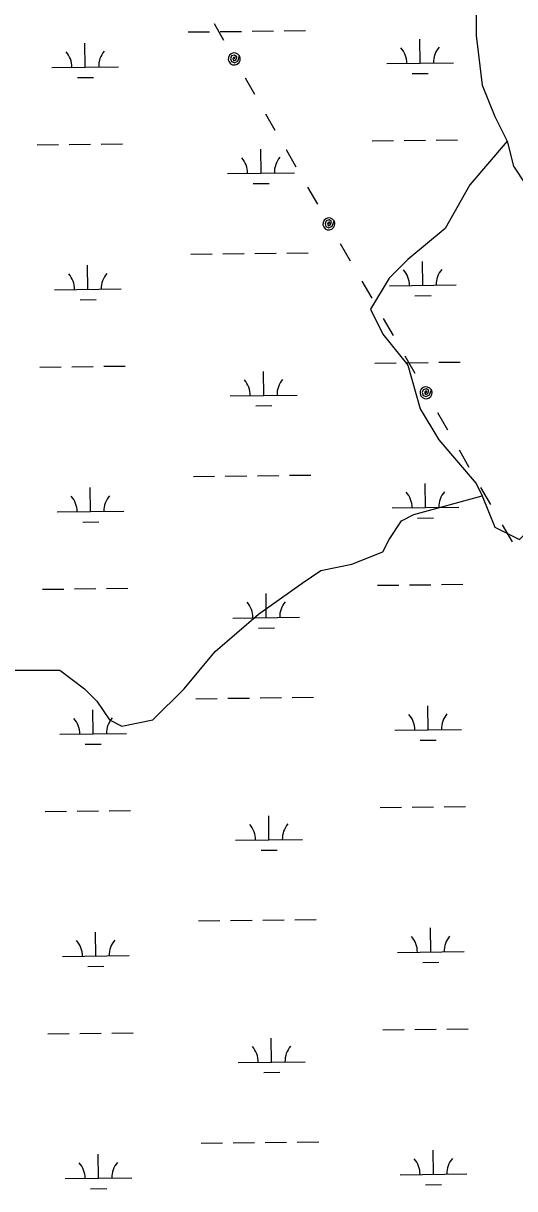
# Model space of a CAD drawing. Extents: x 3694830 to 3732949, y 415201 to 440970.
# Drawn here: x 3701086 to 3701822, y 435513 to 437257 of the extents above; entities that cross this region are included whole.
import ezdxf

# ---------------------------------------------------------------- set-up
doc = ezdxf.new("R2010")
doc.units = 0
for name, color, linetype in [('V-TOPO-SHOR', 7, 'Continuous'), ('V-UTIL-LINE', 7, 'Continuous'), ('V-WETL-SWMP', 7, 'Continuous')]:
    doc.layers.add(name, color=color, linetype=linetype)

msp = doc.modelspace()

# ---------------------------------------------------------------- linework, layer by layer
at = {"layer": 'V-TOPO-SHOR'}
for points in [[(3701764.6, 437294.6), (3701764.6, 437238.7), (3701773.9, 437164.2), (3701792.5, 437117.7), (3701811.1, 437080.4), (3701820.5, 437043.2), (3701839.1, 437015.2), (3701867, 436987.3), (3701960.1, 436922.1), (3701988.1, 436894.2), (3702025.3, 436884.9), (3702137.1, 436922.1), (3702220.9, 436950), (3702323.3, 436987.3), (3702397.8, 437024.5), (3702491, 437108.4), (3702546.8, 437173.5), (3702565.5, 437248), (3702603.9, 437300.9)], [(3701811.1, 437080.4), (3701755.3, 437015.2), (3701718, 436950), (3701662.1, 436903.5), (3701634.2, 436875.5), (3701606.3, 436829), (3701624.9, 436791.7), (3701662.1, 436745.2), (3701680.8, 436680), (3701708.7, 436633.4), (3701764.6, 436568.2), (3701773.9, 436549.6), (3701792.5, 436503), (3701829.8, 436484.4), (3701867, 436521.7), (3701885.6, 436558.9), (3701885.6, 436605.5), (3701913.6, 436633.4), (3701950.8, 436652), (3701960.1, 436726.5), (3701960.1, 436763.8), (3701997.4, 436791.7), (3702034.6, 436829), (3702025.3, 436884.9)], [(3700915.3, 436365.3), (3700954.4, 436298.2), (3701028.9, 436288.9), (3701140.6, 436288.9), (3701177.9, 436260.9), (3701196.5, 436242.3), (3701215.1, 436214.4), (3701233.8, 436205), (3701280.3, 436214.4), (3701326.9, 436260.9), (3701373.5, 436316.8), (3701438.6, 436372.7), (3701503.8, 436419.2), (3701531.8, 436437.9), (3701578.3, 436447.2), (3701624.9, 436465.8), (3701634.2, 436484.4), (3701652.8, 436512.4), (3701671.5, 436521.7), (3701773.9, 436549.6)]]:
    msp.add_lwpolyline(points, dxfattribs=at)
at = {"layer": 'V-UTIL-LINE'}
for points in [[(3701371.9, 437256.6), (3701386, 437231.9)], [(3701402.2, 437203.6), (3701403.5, 437206.2), (3701401.2, 437205.9), (3701400, 437203.4), (3701401.8, 437201), (3701404.8, 437202.5), (3701406.1, 437207), (3701402.7, 437209.5), (3701398, 437208.3), (3701396.5, 437204), (3701397.9, 437199.7), (3701402.4, 437198), (3701407.3, 437200.4), (3701410, 437208.1), (3701407.7, 437210.8), (3701404.6, 437212.3), (3701401.1, 437212.6), (3701397.7, 437211.5), (3701395.1, 437209.2), (3701393.5, 437206), (3701393.3, 437202.5), (3701394.4, 437199.2), (3701396.7, 437196.5), (3701399.8, 437195), (3701403.4, 437194.7), (3701406.7, 437195.8), (3701409.3, 437198.1), (3701410.9, 437201.3), (3701411.1, 437204.8), (3701410, 437208.1)], [(3701418.4, 437175.3), (3701432.5, 437150.7)], [(3701449.1, 437121.6), (3701463.2, 437097)], [(3701479.8, 437067.9), (3701494.6, 437042.2)], [(3701512.1, 437011.9), (3701526.9, 436986.2)], [(3701543.9, 436956.7), (3701545.2, 436959.3), (3701542.9, 436958.9), (3701541.8, 436956.4), (3701543.5, 436954), (3701546.5, 436955.6), (3701547.9, 436960.1), (3701544.4, 436962.6), (3701539.7, 436961.4), (3701538.3, 436957), (3701539.6, 436952.7), (3701544.1, 436951), (3701549, 436953.5), (3701551.7, 436961.2), (3701549.4, 436963.8), (3701546.3, 436965.4), (3701542.8, 436965.6), (3701539.5, 436964.5), (3701536.8, 436962.2), (3701535.3, 436959), (3701535, 436955.5), (3701536.2, 436952.2), (3701538.5, 436949.6), (3701541.6, 436948), (3701545.1, 436947.8), (3701548.4, 436948.9), (3701551.1, 436951.2), (3701552.6, 436954.4), (3701552.9, 436957.9), (3701551.7, 436961.2)], [(3701561, 436927.2), (3701575.8, 436901.5)], [(3701593.3, 436871.2), (3701608.1, 436845.5)], [(3701625.5, 436815.2), (3701640.4, 436789.5)], [(3701657.8, 436759.2), (3701672.7, 436733.5)], [(3701689.7, 436704), (3701690.9, 436706.6), (3701688.6, 436706.2), (3701687.5, 436703.7), (3701689.2, 436701.3), (3701692.3, 436702.9), (3701693.6, 436707.3), (3701690.1, 436709.8), (3701685.4, 436708.6), (3701684, 436704.2), (3701685.3, 436700), (3701689.9, 436698.3), (3701694.8, 436700.8), (3701697.5, 436708.4), (3701695.2, 436711.1), (3701692, 436712.6), (3701688.5, 436712.9), (3701685.2, 436711.8), (3701682.5, 436709.4), (3701681, 436706.3), (3701680.8, 436702.8), (3701681.9, 436699.5), (3701684.2, 436696.8), (3701687.3, 436695.3), (3701690.9, 436695), (3701694.2, 436696.2), (3701696.8, 436698.5), (3701698.4, 436701.6), (3701698.6, 436705.1), (3701697.5, 436708.4)], [(3701706.7, 436674.4), (3701721.5, 436648.7)], [(3701739, 436618.4), (3701753.8, 436592.7)], [(3701771.3, 436562.4), (3701786.1, 436536.7)], [(3701803.6, 436506.4), (3701818.4, 436480.7)]]:
    msp.add_lwpolyline(points, dxfattribs=at)
at = {"layer": 'V-WETL-SWMP'}
for p, q in [((3701332.9, 437244), (3701364.9, 437244.4)), ((3701380.9, 437244.6), (3701412.9, 437244.9)), ((3701428.9, 437245.1), (3701460.9, 437245.5)), ((3701476.9, 437245.7), (3701508.9, 437246.1)), ((3701178.9, 437191.4), (3701178.5, 437227.4)), ((3701680.8, 437197.4), (3701680.4, 437233.4)), ((3701128.9, 437190.8), (3701228.9, 437192)), ((3701630.8, 437196.8), (3701730.8, 437198)), ((3701167.1, 437175.8), (3701191.1, 437176.1)), ((3701669, 437181.8), (3701693, 437182.1)), ((3701106.9, 437075.1), (3701138.9, 437075.5)), ((3701154.9, 437075.7), (3701186.9, 437076.1)), ((3701202.9, 437076.3), (3701234.9, 437076.6)), ((3701442.3, 437032.7), (3701441.9, 437068.7)), ((3701608.8, 437081.1), (3701640.8, 437081.5)), ((3701656.8, 437081.7), (3701688.8, 437082)), ((3701704.8, 437082.2), (3701736.8, 437082.6)), ((3701392.3, 437032.1), (3701492.3, 437033.3)), ((3701430.5, 437017.1), (3701454.5, 437017.4)), ((3701336.9, 436911.3), (3701368.9, 436911.7)), ((3701384.9, 436911.9), (3701416.9, 436912.3)), ((3701432.9, 436912.5), (3701464.9, 436912.9)), ((3701480.9, 436913.1), (3701512.9, 436913.4)), ((3701182.9, 436858.8), (3701182.5, 436894.8)), ((3701684.8, 436864.7), (3701684.4, 436900.7)), ((3701132.9, 436858.2), (3701232.9, 436859.4)), ((3701634.8, 436864.1), (3701734.8, 436865.3)), ((3701171.1, 436843.2), (3701195.1, 436843.5)), ((3701673, 436849.2), (3701697, 436849.5)), ((3701110.9, 436742.5), (3701142.9, 436742.8)), ((3701158.9, 436743), (3701190.9, 436743.4)), ((3701206.9, 436743.6), (3701238.9, 436744)), ((3701612.8, 436748.4), (3701644.8, 436748.8)), ((3701660.7, 436749), (3701692.7, 436749.4)), ((3701708.7, 436749.6), (3701740.7, 436750)), ((3701446.3, 436700), (3701445.8, 436736)), ((3701396.3, 436699.4), (3701496.3, 436700.6)), ((3701434.4, 436684.4), (3701458.4, 436684.7)), ((3701388.8, 436579.3), (3701420.8, 436579.6)), ((3701436.8, 436579.8), (3701468.8, 436580.2)), ((3701484.8, 436580.4), (3701516.8, 436580.8)), ((3701186.9, 436526.1), (3701186.4, 436562.1)), ((3701340.9, 436578.7), (3701372.8, 436579.1)), ((3701688.7, 436532.1), (3701688.3, 436568.1)), ((3701638.8, 436531.5), (3701738.7, 436532.7)), ((3701136.9, 436525.5), (3701236.9, 436526.7)), ((3701175.1, 436510.5), (3701199.1, 436510.8)), ((3701676.9, 436516.5), (3701700.9, 436516.8)), ((3701114.8, 436409.8), (3701146.8, 436410.2)), ((3701162.8, 436410.4), (3701194.8, 436410.8)), ((3701210.8, 436410.9), (3701242.8, 436411.3)), ((3701616.7, 436415.8), (3701648.7, 436416.2)), ((3701664.7, 436416.4), (3701696.7, 436416.7)), ((3701712.7, 436416.9), (3701744.7, 436417.3)), ((3701450.2, 436367.4), (3701449.8, 436403.4)), ((3701400.2, 436366.8), (3701500.2, 436368)), ((3701438.4, 436351.8), (3701462.4, 436352.1)), ((3701488.8, 436247.8), (3701520.8, 436248.1)), ((3701344.8, 436246), (3701376.8, 436246.4)), ((3701392.8, 436246.6), (3701424.8, 436247)), ((3701440.8, 436247.2), (3701472.8, 436247.6)), ((3701692.7, 436199.4), (3701692.3, 436235.4)), ((3701190.8, 436193.5), (3701190.4, 436229.4)), ((3701642.7, 436198.8), (3701742.7, 436200)), ((3701140.8, 436192.9), (3701240.8, 436194)), ((3701179, 436177.9), (3701203, 436178.2)), ((3701680.9, 436183.9), (3701704.9, 436184.2)), ((3701118.8, 436077.2), (3701150.8, 436077.5)), ((3701166.8, 436077.7), (3701198.8, 436078.1)), ((3701214.8, 436078.3), (3701246.8, 436078.7)), ((3701620.7, 436083.1), (3701652.7, 436083.5)), ((3701668.7, 436083.7), (3701700.7, 436084.1)), ((3701716.7, 436084.3), (3701748.7, 436084.7)), ((3701454.2, 436034.7), (3701453.8, 436070.7)), ((3701404.2, 436034.1), (3701504.2, 436035.3)), ((3701442.4, 436019.1), (3701466.4, 436019.4)), ((3701348.8, 435913.4), (3701380.8, 435913.8)), ((3701396.8, 435914), (3701428.8, 435914.3)), ((3701444.8, 435914.5), (3701476.8, 435914.9)), ((3701492.8, 435915.1), (3701524.8, 435915.5)), ((3701696.7, 435866.8), (3701696.3, 435902.8)), ((3701194.8, 435860.8), (3701194.4, 435896.8)), ((3701646.7, 435866.2), (3701746.7, 435867.4)), ((3701144.8, 435860.2), (3701244.8, 435861.4)), ((3701684.9, 435851.2), (3701708.9, 435851.5)), ((3701183, 435845.2), (3701207, 435845.5)), ((3701122.8, 435744.5), (3701154.8, 435744.9)), ((3701170.8, 435745.1), (3701202.8, 435745.5)), ((3701218.8, 435745.6), (3701250.8, 435746)), ((3701624.7, 435750.5), (3701656.7, 435750.9)), ((3701672.7, 435751.1), (3701704.7, 435751.4)), ((3701720.6, 435751.6), (3701752.6, 435752)), ((3701458.2, 435702.1), (3701457.7, 435738.1)), ((3701408.2, 435701.5), (3701508.2, 435702.7)), ((3701446.3, 435686.5), (3701470.3, 435686.8)), ((3701352.8, 435580.7), (3701384.8, 435581.1)), ((3701400.8, 435581.3), (3701432.7, 435581.7)), ((3701448.7, 435581.9), (3701480.7, 435582.3)), ((3701496.7, 435582.4), (3701528.7, 435582.8)), ((3701700.6, 435534.1), (3701700.2, 435570.1)), ((3701198.8, 435528.1), (3701198.3, 435564.1)), ((3701650.7, 435533.5), (3701750.6, 435534.7)), ((3701148.8, 435527.6), (3701248.8, 435528.7)), ((3701688.8, 435518.6), (3701712.8, 435518.8)), ((3701187, 435512.6), (3701211, 435512.9))]:
    msp.add_line(p, q, dxfattribs=at)
for centre, start, end in [((3701123.7, 437191.2), 359.9115, 41.4552), ((3701234.2, 437192.5), 139.9115, 181.4552), ((3701625.6, 437197.2), 359.9115, 41.4552), ((3701736, 437198.5), 139.9115, 181.4552), ((3701387, 437032.5), 359.9115, 41.4552), ((3701497.5, 437033.8), 139.9115, 181.4552), ((3701127.7, 436858.6), 359.9115, 41.4552), ((3701238.1, 436859.9), 139.9115, 181.4552), ((3701629.5, 436864.6), 359.9115, 41.4552), ((3701740, 436865.9), 139.9115, 181.4552), ((3701391, 436699.8), 359.9115, 41.4552), ((3701501.5, 436701.2), 139.9115, 181.4552), ((3701131.6, 436525.9), 359.9115, 41.4552), ((3701242.1, 436527.2), 139.9115, 181.4552), ((3701633.5, 436531.9), 359.9115, 41.4552), ((3701744, 436533.2), 139.9115, 181.4552), ((3701395, 436367.2), 359.9115, 41.4552), ((3701505.5, 436368.5), 139.9115, 181.4552), ((3701135.6, 436193.3), 359.9115, 41.4552), ((3701246.1, 436194.6), 139.9115, 181.4552), ((3701637.5, 436199.3), 359.9115, 41.4552), ((3701747.9, 436200.6), 139.9115, 181.4552), ((3701398.9, 436034.5), 359.9115, 41.4552), ((3701509.4, 436035.9), 139.9115, 181.4552), ((3701139.6, 435860.6), 359.9115, 41.4552), ((3701250, 435861.9), 139.9115, 181.4552), ((3701641.4, 435866.6), 359.9115, 41.4552), ((3701751.9, 435867.9), 139.9115, 181.4552), ((3701402.9, 435701.9), 359.9115, 41.4552), ((3701513.4, 435703.2), 139.9115, 181.4552), ((3701143.5, 435528), 359.9115, 41.4552), ((3701254, 435529.3), 139.9115, 181.4552), ((3701645.4, 435534), 359.9115, 41.4552), ((3701755.9, 435535.3), 139.9115, 181.4552)]:
    msp.add_arc(centre, 35.2, start, end, dxfattribs=at)

doc.saveas('drawing.dxf')
